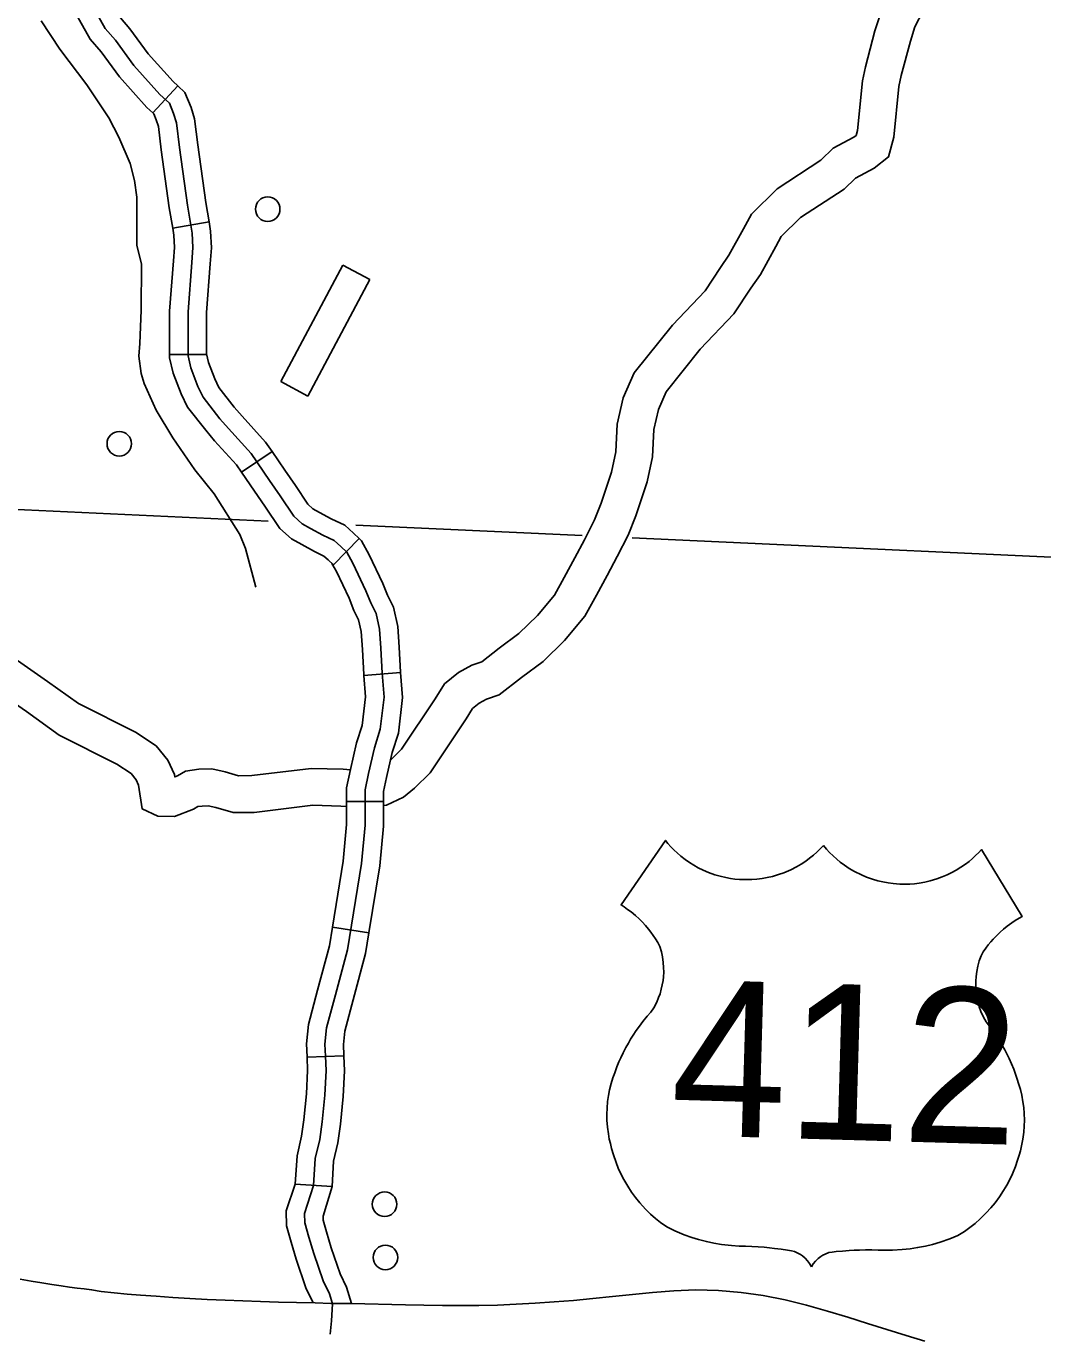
# Model space of a CAD drawing. Extents: x 653372 to 905732, y 627442 to 787275.
# Drawn here: x 897509 to 901630, y 677723 to 683033 of the extents above; entities that cross this region are included whole.
import ezdxf

# ---------------------------------------------------------------- set-up
doc = ezdxf.new("R2010")
doc.units = 0
for name, color, linetype in [('Level 15', 7, 'Continuous'), ('Level 22', 7, 'Continuous'), ('Level 32', 7, 'Continuous'), ('Level 35', 7, 'Continuous'), ('Level 46', 7, 'Continuous'), ('Level 5', 7, 'Continuous'), ('Level 56', 7, 'Continuous'), ('Level 57', 7, 'Continuous')]:
    doc.layers.add(name, color=color, linetype=linetype)

msp = doc.modelspace()

# ---------------------------------------------------------------- linework, layer by layer
at = {"layer": 'Level 15'}
for points in [[(897484.8, 677952.6), (897529.6, 677945.2), (897572.8, 677938.4), (897613.8, 677931.9), (897651.4, 677925.9), (897685.2, 677921), (897715.9, 677917), (897745, 677913.7), (897774.5, 677909.9), (897813.5, 677903.1)], [(897813.5, 677903.1), (897919.2, 677892.3), (897973, 677888.5), (898036.5, 677883.6), (898104.3, 677878.4), (898173.3, 677874.3), (898243.6, 677871), (898315.3, 677867.8), (898387, 677864.7), (898459.1, 677862.2), (898531.9, 677860), (898605.5, 677858.4), (898680.4, 677856.5), (898743.9, 677854.4), (898827, 677854), (899047, 677848.6), (899121, 677848.3), (899196.5, 677846), (899269.6, 677845.8), (899344.3, 677846.5), (899419.6, 677848.3), (899495.8, 677851.2), (899572.5, 677855.3), (899649.9, 677860.7), (899727.5, 677867), (899805.8, 677875), (899886.2, 677882.7), (899966.6, 677890.6), (900048.7, 677899), (900134.7, 677906.3), (900224.4, 677909.9), (900315.8, 677907.5), (900406.9, 677899.4), (900496.8, 677886.2), (900585.4, 677868.8), (900672.6, 677847.7), (900757.5, 677823.7), (900839.5, 677798.4), (900919.4, 677773.2), (900998.4, 677748.5), (901076.4, 677724.1), (901152.2, 677701.2)]]:
    msp.add_lwpolyline(points, dxfattribs=at)
at = {"layer": 'Level 22'}
for points in [[(900741.2, 679711.6), (900727.7, 679697.3), (900714.8, 679684.8), (900700.2, 679671.9), (900684.5, 679659.2), (900669.3, 679648.1), (900651, 679636), (900631.3, 679624.5), (900609, 679613.1), (900580.8, 679601), (900559.2, 679593.3), (900534.8, 679586.2), (900512.5, 679581), (900492, 679577.4), (900470.4, 679574.7), (900450.5, 679573.3), (900423.4, 679572.8), (900401.4, 679573.7), (900382.3, 679575.4), (900364.1, 679577.9), (900345.7, 679581.2), (900322.6, 679586.6), (900301.3, 679592.8), (900275.3, 679602.1), (900253.4, 679611.5), (900233.5, 679621.3), (900215.3, 679631.5), (900198.6, 679642), (900179.9, 679655.1), (900162.8, 679668.4), (900148.1, 679681.1), (900135.7, 679692.7), (900123.1, 679705.6), (900110.8, 679719.4), (900100.8, 679731.5), (899920.9, 679470), (899933, 679462.3), (899947.4, 679452.3), (899961, 679442.1), (899979.1, 679427.1), (899993.5, 679414), (900006.2, 679401.3), (900019.2, 679387.4), (900032.4, 679371.8), (900041.9, 679359.7), (900051.2, 679346.9), (900060.6, 679333), (900069.7, 679318.3), (900078.1, 679301.1), (900084.2, 679280.2), (900088.6, 679259.4), (900091.8, 679237.3), (900093.3, 679216.9), (900093.4, 679197.1), (900092.4, 679178.7), (900090.7, 679163.9), (900087.8, 679145.8), (900083.9, 679128.8), (900078.6, 679110.5), (900072.9, 679094.5), (900065.3, 679076.5), (900053.4, 679053.3), (900041.4, 679035.2), (900027.1, 679019), (900009.6, 678997.8), (899995.4, 678979.2), (899982.1, 678960.6), (899969.8, 678942.3), (899959.5, 678925.9), (899950.4, 678910.5), (899940.1, 678892.2), (899929.1, 678870.8), (899919.1, 678849.8), (899912.2, 678834.1), (899904, 678814.1), (899894.9, 678789.5), (899887.7, 678769.1), (899880.8, 678746.7), (899874.2, 678720.7), (899869.7, 678697.6), (899866.2, 678673.4), (899863.9, 678647), (899863.1, 678622.1), (899863.5, 678597.7), (899865.6, 678569), (899869.3, 678541.8), (899873.1, 678521.2), (899877.3, 678503.1), (899882.6, 678482.6), (899889.8, 678457), (899900.3, 678426), (899909.5, 678403.1), (899920.1, 678379.6), (899932, 678356.5), (899947.5, 678329.8), (899963.5, 678305.3), (899979.2, 678283.9), (899997, 678261.9), (900020.1, 678236.5), (900039.8, 678217.2), (900060.1, 678199.2)], [(900741.2, 679711.6), (900753.9, 679696.5), (900766, 679683.3), (900779.9, 679669.6), (900794.9, 679656), (900809.4, 679644.1), (900827, 679631), (900845.9, 679618.4), (900867.5, 679605.7), (900895, 679592), (900916.2, 679583), (900940.1, 679574.5), (900962.1, 679568.1), (900982.3, 679563.3), (901003.7, 679559.4), (901023.5, 679556.8), (901050.5, 679554.7), (901072.5, 679554.4), (901091.7, 679555), (901110, 679556.4), (901128.6, 679558.6), (901152, 679562.7), (901173.6, 679567.7), (901200.1, 679575.5), (901222.5, 679583.6), (901242.9, 679592.2), (901261.6, 679601.4), (901279, 679610.9), (901298.4, 679622.9), (901316.2, 679635.2), (901331.6, 679647), (901344.6, 679657.9), (901357.9, 679670.1), (901371, 679683.1), (901381.7, 679694.6), (901546.3, 679423.3), (901533.8, 679416.3), (901518.8, 679407.1), (901504.7, 679397.7), (901485.8, 679383.8), (901470.6, 679371.5), (901457.1, 679359.6), (901443.4, 679346.4), (901429.3, 679331.6), (901419.2, 679320.1), (901409.1, 679307.9), (901398.9, 679294.5), (901389, 679280.3), (901379.7, 679263.7), (901372.4, 679243.1), (901366.7, 679222.6), (901362.3, 679200.8), (901359.6, 679180.4), (901358.4, 679160.7), (901358.3, 679142.3), (901359.1, 679127.4), (901361.1, 679109.2), (901363.9, 679092), (901368.1, 679073.4), (901372.9, 679057.1), (901379.5, 679038.7), (901390, 679014.9), (901401, 678996.1), (901414.3, 678979.1), (901430.5, 678956.9), (901443.7, 678937.5), (901455.9, 678918.2), (901467.1, 678899.2), (901476.5, 678882.3), (901484.7, 678866.4), (901493.8, 678847.5), (901503.6, 678825.5), (901512.4, 678803.9), (901518.4, 678787.9), (901525.4, 678767.5), (901533.1, 678742.4), (901539.2, 678721.6), (901544.8, 678698.9), (901549.8, 678672.5), (901553, 678649.2), (901555, 678624.8), (901555.9, 678598.3), (901555.3, 678573.4), (901553.4, 678549.1), (901549.7, 678520.5), (901544.4, 678493.6), (901539.4, 678473.2), (901534.2, 678455.4), (901527.7, 678435.2), (901519.1, 678410.2), (901506.8, 678379.8), (901496.4, 678357.5), (901484.3, 678334.6), (901471.2, 678312.2), (901454.2, 678286.5), (901436.8, 678262.9), (901419.9, 678242.4), (901400.9, 678221.5), (901376.3, 678197.5), (901355.6, 678179.4), (901334.3, 678162.6)], [(900060.1, 678199.2), (900081.2, 678182.3), (900106.7, 678164.6), (900138.8, 678149), (900176.5, 678133.3), (900207.4, 678122.3), (900235.2, 678113.7), (900266.7, 678105.5), (900296.2, 678099.2), (900328.1, 678093.8), (900368.2, 678089.2), (900399, 678087.2), (900425.4, 678086.6), (900451, 678085.6), (900476.7, 678084.1), (900501, 678082.2), (900522.2, 678080.1), (900543, 678077.7), (900569.7, 678074.2), (900595.8, 678070.2), (900611.4, 678067.5), (900624.3, 678064.7), (900639.8, 678057.7), (900648.6, 678052.5), (900656.3, 678047.1), (900666.8, 678038.1), (900676.8, 678027.4), (900684.8, 678016.4), (900692.1, 678003.7)], [(901334.3, 678162.6), (901312.2, 678146.8), (901285.8, 678130.6), (901252.7, 678117), (901214.2, 678103.4), (901182.8, 678094.2), (901154.5, 678087.2), (901122.6, 678080.9), (901092.8, 678076.2), (901060.7, 678072.7), (901020.3, 678070.4), (900989.4, 678070.3), (900963.1, 678071.2), (900937.4, 678071.6), (900911.7, 678071.6), (900887.4, 678071), (900866.1, 678070.2), (900845.1, 678069), (900818.3, 678067.1), (900792, 678064.6), (900776.3, 678062.8), (900763.2, 678060.7), (900747.4, 678054.6), (900738.3, 678049.9), (900730.3, 678044.9), (900719.3, 678036.6), (900708.7, 678026.5), (900700, 678015.9), (900692.1, 678003.7)]]:
    msp.add_lwpolyline(points, dxfattribs=at)
at = {"layer": 'Level 32'}
for p, q in [((898124.2, 682790.7), (898022.7, 682681.1)), ((898250.5, 682239), (898103.2, 682214.1)), ((898240, 681702.1), (898090.7, 681702.2)), ((898505.9, 681308.7), (898382.4, 681224.8)), ((898858.7, 680955.8), (898754.5, 680848.9)), ((899026.8, 680412.8), (898877.9, 680400.6)), ((898957.6, 679889.9), (898808.3, 679890.1)), ((898898.4, 679356.5), (898751, 679380.5)), ((898797.3, 678858.2), (898648, 678852.6)), ((898749, 678328.5), (898599.9, 678338.1))]:
    msp.add_line(p, q, dxfattribs=at)
for points in [[(898124.2, 682790.7), (898104.9, 682808.6), (898004, 682921.3), (897929.5, 683022.2), (897891.1, 683066.6), (897846.3, 683146.5), (897828.1, 683185.7)], [(898022.7, 682681.1), (897998.3, 682703.7), (897888.1, 682826.9), (897812.8, 682928.8), (897768.3, 682980.3), (897713.2, 683078.4), (897692.6, 683122.8)], [(898674.4, 678333.3), (898681.4, 678441.7), (898699.2, 678519.1), (898709.1, 678590.8), (898720, 678699.5), (898724.8, 678798.7), (898722.6, 678857.2), (898720.1, 678905.9), (898726.9, 678971.7), (898762.8, 679105.2), (898811.7, 679288.6), (898868.6, 679638.2), (898882.8, 679793.1), (898883.1, 679937.2), (898896.6, 680003), (898921, 680107.4), (898944.6, 680182.6), (898960, 680312.7), (898952.1, 680409.5), (898947.2, 680510.9), (898941.7, 680588.9), (898927.9, 680651.6), (898905.8, 680695.1), (898886.8, 680743.3), (898833.6, 680855.9), (898808.6, 680900.4), (898785, 680923.4), (898758.4, 680947.6), (898712, 680969.6), (898662.1, 680996.3), (898628.1, 681015.6), (898593.9, 681045.8), (898538.9, 681129), (898495.9, 681190.6), (898421.2, 681300.5), (898328.8, 681401.8), (898294.9, 681441.5), (898227.4, 681528.7), (898205.3, 681572.6), (898176.3, 681647.4), (898165.3, 681696.5), (898165.4, 681875.1), (898180.9, 682075.2), (898185.5, 682135.1), (898182.3, 682193.9), (898163.2, 682307.1), (898131.1, 682541.7), (898118.4, 682641.3), (898107, 682678.4), (898090, 682720.6), (898051.6, 682756.2), (897946, 682874.1), (897871.1, 682975.5), (897829.7, 683023.4), (897779.7, 683112.5)], [(898250.5, 682239), (898237, 682318.4), (898205.1, 682551.5), (898191.6, 682657.1), (898177.5, 682703.4), (898153, 682764), (898124.2, 682790.7)], [(898103.2, 682214.1), (898089.4, 682295.8), (898057, 682531.9), (898045.1, 682625.6), (898036.6, 682653.4), (898027, 682677.2), (898022.7, 682681.1)], [(898090.7, 681702.2), (898090.7, 681878), (898106.4, 682080.9), (898110.7, 682136), (898108, 682185.6), (898103.2, 682214.1)], [(898240, 681702.1), (898240.1, 681872.2), (898255.3, 682069.4), (898260.3, 682134.3), (898256.7, 682202.1), (898250.5, 682239)], [(898382.4, 681224.8), (898362.4, 681254.1), (898272.8, 681352.4), (898237, 681394.4), (898163.9, 681488.7), (898137, 681542.3), (898104.7, 681625.6), (898090.7, 681688.2), (898090.7, 681702.2)], [(898505.9, 681308.7), (898480, 681346.9), (898384.8, 681451.2), (898352.9, 681488.7), (898290.9, 681568.7), (898273.7, 681602.9), (898248, 681669.2), (898240, 681704.7), (898240, 681702.1)], [(898858.7, 680955.8), (898836.2, 680977.8), (898800.4, 681010.3), (898745.6, 681036.2), (898698.2, 681061.7), (898671.6, 681076.7), (898650.8, 681095.2), (898600.7, 681171), (898557.4, 681233), (898505.9, 681308.7)], [(898754.5, 680848.9), (898733.8, 680869.1), (898716.4, 680884.8), (898678.3, 680902.9), (898626.1, 680930.9), (898584.5, 680954.4), (898537, 680996.4), (898477.1, 681087.1), (898434.4, 681148.3), (898382.4, 681224.8)], [(899026.8, 680412.8), (899026.6, 680414.3), (899021.8, 680515.3), (899015.8, 680599.6), (898998.8, 680677), (898974, 680725.8), (898955.4, 680773), (898900, 680890.1), (898868.5, 680946.3), (898858.7, 680955.8)], [(898877.9, 680400.6), (898877.6, 680404.7), (898872.7, 680506.5), (898867.6, 680578.2), (898857, 680626.3), (898837.7, 680664.4), (898818.2, 680713.6), (898767.2, 680821.6), (898748.8, 680854.4), (898754.5, 680848.9)], [(898808.3, 679890.1), (898808.4, 679944.8), (898823.7, 680019), (898848.9, 680127.1), (898871.3, 680198.3), (898885, 680314), (898877.9, 680400.6)], [(898957.6, 679889.9), (898957.7, 679929.5), (898969.6, 679986.9), (898993.1, 680087.7), (899017.9, 680167), (899035.1, 680311.3), (899026.8, 680412.8)], [(898751, 679380.5), (898794.5, 679647.6), (898808.1, 679796.6), (898808.3, 679890.1)], [(898898.4, 679356.5), (898942.7, 679628.8), (898957.5, 679789.6), (898957.6, 679889.9)], [(898648, 678852.5), (898648, 678853.8), (898645.2, 678907.8), (898653.2, 678985.3), (898690.7, 679124.5), (898738.5, 679304.3), (898751, 679380.5)], [(898797.3, 678858.2), (898797.2, 678860.5), (898795, 678904), (898800.5, 678958.1), (898834.9, 679085.9), (898884.8, 679273), (898898.4, 679356.5)], [(898599.9, 678338.1), (898607.3, 678452.5), (898625.7, 678532.5), (898634.9, 678599.6), (898645.5, 678705.1), (898650.1, 678799.1), (898648, 678852.6)], [(898749, 678328.5), (898755.6, 678430.8), (898772.8, 678505.6), (898783.3, 678582), (898794.5, 678694), (898799.5, 678798.3), (898797.3, 678858.2)], [(898599.9, 678338.1), (898563.2, 678230.7), (898564.5, 678169.8), (898583.1, 678102.9), (898604.1, 678034.4), (898643.5, 677918.6), (898673.3, 677856.8)], [(898674.4, 678333.3), (898638.1, 678219.8), (898638.9, 678180.8), (898654.8, 678123.9), (898675.2, 678057.4), (898712.7, 677946.9), (898738.4, 677893.6), (898750.9, 677852.4), (898747, 677784.3), (898741.5, 677730)], [(898749, 678328.5), (898713, 678208.9), (898713.4, 678191.8), (898726.5, 678144.9), (898746.2, 678080.3), (898782, 677975.3), (898808.2, 677920.8), (898828.4, 677854)]]:
    msp.add_lwpolyline(points, dxfattribs=at)
at = {"layer": 'Level 35'}
msp.add_lwpolyline([(897569.9, 683054), (897645.3, 682939.9), (897755.8, 682795.1), (897844.7, 682660.7), (897884.9, 682583.2), (897930.5, 682475.6), (897949, 682407.5), (897958.5, 682339.6), (897957.4, 682145.3), (897976.7, 682068.2), (897975.5, 681881.6), (897969.8, 681746.6), (897965.7, 681694.9), (897975.2, 681624.9), (897987.3, 681583.8), (898035.9, 681476.2), (898104.3, 681364.2), (898193.2, 681233.8), (898271.9, 681137.5), (898375.1, 680972), (898398.8, 680915.7), (898440.3, 680758.4)], dxfattribs=at)
at = {"layer": 'Level 46'}
for points in [[(900973.1, 683086.4), (900949.9, 683014.2), (900911, 682867.8), (900898.7, 682811.9), (900878.8, 682609.9), (900873.3, 682589.9), (900864.5, 682583), (900780.6, 682538.4), (900731.1, 682489), (900553.8, 682374.1), (900449.9, 682271.4), (900416.7, 682211.8), (900358.2, 682105.2), (900323.1, 682054.5), (900261, 681960.6), (900128.8, 681821.3), (899974.3, 681627.9), (899929.7, 681526.6), (899905, 681418.9), (899899, 681306.8), (899882.1, 681224.8), (899839.9, 681099.1), (899812.6, 681031.4), (899772.4, 680951), (899732.7, 680877), (899689.9, 680797.1), (899650.7, 680726.2), (899581.8, 680644.3), (899506.8, 680571), (899426.8, 680510.7), (899356.3, 680455.6)], [(901144.7, 683095.6), (901111.8, 683029.9), (901093.3, 682972.1), (901056.1, 682832.6), (901046.5, 682788.5), (901026.2, 682582.7), (901004.3, 682502.9), (900946.4, 682457.4), (900870.4, 682416.9), (900825.5, 682372.2), (900647.8, 682257.1), (900570, 682180.2), (900547.4, 682139.5), (900485.4, 682026.7), (900446.8, 681970.8), (900378.3, 681867.3), (900241.6, 681723.1), (900103.1, 681549.9), (900072.1, 681479.4), (900053.4, 681398), (900047.5, 681287.6), (900026.6, 681185.9), (899980.1, 681047.4), (899948.9, 680970), (899905, 680882.3), (899864.4, 680806.4), (899821.1, 680725.7), (899774.3, 680641.2), (899691.4, 680542.6), (899604.3, 680457.5), (899517.7, 680392.2), (899427, 680321.4)], [(897419.8, 680498.9), (897596.2, 680375.8), (897720.9, 680286.7), (897952.3, 680170.6), (898036.3, 680114.9), (898083.2, 680057), (898109.9, 679999.3), (898111.4, 679989), (898122.7, 679993.3), (898155.5, 680012.2), (898209.5, 680020.4), (898262.3, 680021.5), (898315.8, 680009.5), (898369.5, 679993.9), (898424.1, 679994.4), (898663.9, 680024), (898794.4, 680020.3), (898823.4, 680017.6)], [(899356.3, 680455.6), (899315.2, 680442.6), (899261.4, 680412.4), (899205, 680366.2), (899167.8, 680306), (899030.7, 680101.2), (898986, 680057.2)], [(897345.7, 680368.4), (897510, 680253.9), (897643.5, 680158.4), (897877.3, 680041.1), (897934.6, 680003.1), (897955.4, 679977.4), (897965.3, 679956.1), (897979.4, 679860.4), (898043.4, 679830.8), (898110.5, 679828.9), (898187, 679858), (898205.6, 679868.8), (898222.3, 679871.3), (898247.3, 679871.8), (898278.6, 679864.8), (898348.8, 679844.4), (898433.9, 679845.1), (898671, 679874.4), (898785.4, 679871.1), (898808.3, 679869)], [(899427, 680321.4), (899375, 680304.9), (899345.9, 680288.5), (899318.9, 680266.4), (899293.4, 680225.2), (899146.3, 680005.4), (899083.3, 679943.5), (899038.2, 679907.7), (898969.9, 679874.8), (898957.6, 679873)]]:
    msp.add_lwpolyline(points, dxfattribs=at)
at = {"layer": 'Level 5'}
for points in [[(896978.3, 681096.3), (898490.2, 681026.7)], [(898846.2, 681010.3), (899762.5, 680968.1)], [(899966.3, 680958.7), (902250.3, 680853.5)]]:
    msp.add_lwpolyline(points, dxfattribs=at)
at = {"layer": 'Level 56'}
for centre in [(898488.4, 682291), (897886.8, 681339.9), (898962.2, 678257), (898965.7, 678041.1)]:
    msp.add_circle(centre, 49.8, dxfattribs=at)
at = {"layer": 'Level 57'}
for p, q in [((898793.1, 682064.5), (898541.8, 681592)), ((898903, 682006), (898793.1, 682064.5)), ((898651.7, 681533.5), (898903, 682006)), ((898541.8, 681592), (898651.7, 681533.5))]:
    msp.add_line(p, q, dxfattribs=at)

# ---------------------------------------------------------------- texts
at = {"layer": 'Level 22'}
msp.add_text('412', height=630.86, rotation=358.3518, dxfattribs=at).set_placement((900117.2, 678538.1))

doc.saveas('drawing.dxf')
